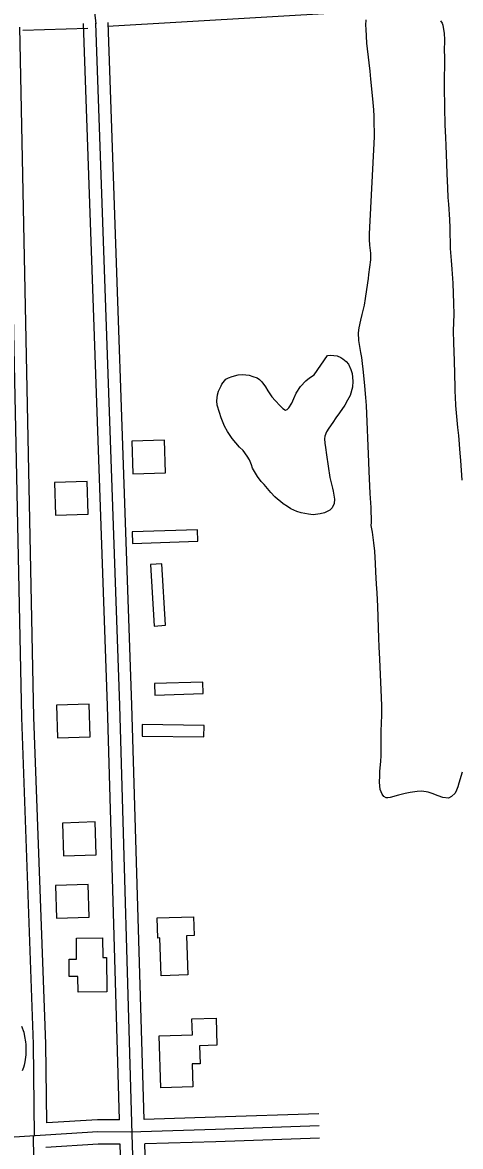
# Model space of a CAD drawing. Extents: x 3508733 to 3546731, y 546897 to 572481.
# Drawn here: x 3529120 to 3529654, y 567245 to 568617 of the extents above; entities that cross this region are included whole.
import ezdxf

# ---------------------------------------------------------------- set-up
doc = ezdxf.new("R2010")
doc.units = 0
for name, color, linetype in [('V-BLDG-OTLN', 7, 'Continuous'), ('V-ROAD-CNTR', 7, 'Continuous'), ('V-SITE-VEGE', 7, 'Continuous'), ('V-TOPO-SHOR', 7, 'Continuous')]:
    doc.layers.add(name, color=color, linetype=linetype)

msp = doc.modelspace()

# ---------------------------------------------------------------- linework, layer by layer
at = {"layer": 'V-BLDG-OTLN'}
for points in [[(3529254.4, 568066), (3529294.4, 568067.2), (3529293.1, 568107.2), (3529253.2, 568106)], [(3529160.2, 568015.5), (3529200.2, 568016.7), (3529198.9, 568056.7), (3529159, 568055.5)], [(3529334, 567983.8), (3529333.6, 567997.8), (3529253.6, 567995.2), (3529254.1, 567981.2)], [(3529280.6, 567880.2), (3529294.5, 567881.1), (3529290, 567956.1), (3529276, 567955.3)], [(3529340.4, 567797.7), (3529339.9, 567811.7), (3529280.8, 567809.9), (3529281.2, 567795.9)], [(3529162.5, 567743.7), (3529202.5, 567745), (3529201.2, 567785), (3529161.2, 567783.7)], [(3529341.2, 567744.9), (3529341.4, 567758.9), (3529266, 567759.9), (3529265.8, 567745.9)], [(3529169.9, 567599.7), (3529209.9, 567600.9), (3529208.7, 567640.9), (3529168.7, 567639.6)], [(3529161.4, 567523.5), (3529201.4, 567524.8), (3529200.1, 567564.7), (3529160.2, 567563.5)], [(3529320, 567502), (3529321.5, 567454.2), (3529289.1, 567453.1), (3529287.6, 567499.3), (3529285.1, 567499.2), (3529284.3, 567523.8), (3529328.4, 567525.2), (3529329.2, 567502.3)], [(3529185.9, 567473.5), (3529185.7, 567499), (3529217.6, 567499.3), (3529217.8, 567475.2), (3529222.3, 567475.2), (3529222.7, 567433.6), (3529187.8, 567433.2), (3529187.6, 567452.2), (3529177, 567452.1), (3529176.7, 567473.4)], [(3529327.8, 567317.4), (3529288.6, 567316.3), (3529286.8, 567379.7), (3529327.2, 567380.9), (3529326.6, 567400.5), (3529356.3, 567401.4), (3529357.2, 567368.2), (3529335.9, 567367.6), (3529336.5, 567345.7), (3529327, 567345.4)]]:
    msp.add_lwpolyline(points, close=True, dxfattribs=at)
at = {"layer": 'V-ROAD-CNTR'}
for points in [[(3529209.8, 568615.8), (3529200.7, 568694.9), (3529199.6, 568750.3), (3529200.2, 568902.8), (3529191.6, 569111.3), (3529187, 569384.1), (3529183.8, 569544.1), (3529175.9, 569765.8), (3529166.8, 570005.9), (3529155.2, 570278), (3529148.5, 570487.2), (3529143.4, 570590.6)], [(3529134.7, 567257.4), (3529133.2, 567369.5), (3529118.9, 567768.7), (3529101.6, 568611.5)], [(3529149.5, 567273.4), (3529148.2, 567369.8), (3529133.9, 567769.1), (3529116.6, 568611.8)], [(3529238.2, 567277.2), (3529223.5, 567782.6), (3529194.3, 568616.3)], [(3529299.6, 565512.2), (3529305.7, 565556.4), (3529298.3, 565945.7), (3529279.6, 566416.2), (3529253.8, 567259.5), (3529238.5, 567783.1), (3529209.3, 568616.8)], [(3529268.2, 567277.7), (3529253.5, 567783.6), (3529224.3, 568617.4)], [(3529481.4, 567284.6), (3529354.9, 567280.4), (3529268.2, 567277.7)], [(3529481.9, 567269.6), (3529355.4, 567265.4), (3529251.3, 567262.1), (3529211.7, 567262.3), (3528943.3, 567245.2), (3528407.2, 567215.6)], [(3529238.2, 567277.2), (3529211.3, 567277.3), (3529149.5, 567273.4)], [(3529169.1, 565544.4), (3529168.6, 565622.5), (3529168.6, 565776.2), (3529157, 566097.4), (3529147.9, 566364.8), (3529136.7, 566610.6), (3529126.8, 566878.2), (3529123.4, 567057.6), (3529122.8, 567128.4), (3529134.4, 567177.2), (3529133.3, 567257.3)], [(3529482.4, 567254.7), (3529355.9, 567250.4), (3529269.1, 567247.7)], [(3529239.1, 567247.2), (3529212.2, 567247.3), (3529148.5, 567243.3)], [(3529284.7, 565514.3), (3529290.7, 565557.3), (3529283.3, 565945.2), (3529264.6, 566415.7), (3529239.1, 567247.2)], [(3529314.4, 565510.1), (3529320.8, 565555.6), (3529313.3, 565946.1), (3529294.6, 566416.8), (3529269.1, 567247.7)]]:
    msp.add_lwpolyline(points, dxfattribs=at)
at = {"layer": 'V-SITE-VEGE'}
for points in [[(3529543.4, 568359.3), (3529549.2, 568477.6), (3529549.3, 568485.3), (3529549, 568491.9), (3529548.9, 568502.9), (3529548.6, 568510.7), (3529547.5, 568524.2), (3529545, 568548.1), (3529544.1, 568558.1), (3529542.8, 568568.1), (3529540, 568592), (3529539.2, 568609.3), (3529538.7, 568614.2), (3529539.3, 568620.6)], [(3529630.1, 568619.4), (3529632, 568616.8), (3529632.8, 568614), (3529633.7, 568608.8), (3529634.3, 568604.2), (3529634.7, 568596.4), (3529634.5, 568582.4), (3529634.6, 568576.2), (3529634.2, 568539), (3529634.6, 568513.7), (3529635.3, 568492.5), (3529636, 568476.9), (3529636.6, 568467), (3529637.4, 568445), (3529637.6, 568432.4), (3529638, 568423.9), (3529638.5, 568415.5), (3529639, 568403.6), (3529639.7, 568395.5), (3529641, 568376.8), (3529641.4, 568366.7), (3529641.7, 568341.4), (3529643, 568326.8), (3529643.8, 568316), (3529644.8, 568299), (3529645.9, 568274), (3529646, 568261.2), (3529645.4, 568240.9), (3529645.8, 568226.2), (3529646.7, 568204.3), (3529647.2, 568171.9), (3529647.2, 568166.7), (3529647.9, 568160.2), (3529648.4, 568149.8), (3529650.6, 568122.9), (3529651.7, 568113)], [(3529656.5, 567701.8), (3529652.3, 567688.5), (3529650.9, 567683.8), (3529649.6, 567679.7), (3529647.6, 567676), (3529643.5, 567672), (3529639.5, 567670.2), (3529632.6, 567670.9), (3529627.1, 567672.7), (3529619.6, 567675.9), (3529614.7, 567677.4), (3529607, 567678.5), (3529601.5, 567678.2), (3529592.8, 567676.8), (3529586.7, 567675.5), (3529578.5, 567673.6), (3529568.5, 567670.9), (3529565.7, 567670.3), (3529563.6, 567670.5), (3529560.7, 567672.1), (3529558.6, 567674.9), (3529556.4, 567680.4), (3529555.8, 567684.9), (3529555.6, 567689.7), (3529555.7, 567697.3), (3529556, 567702.9), (3529557, 567714.9), (3529557.4, 567722), (3529557.7, 567752), (3529558.2, 567771.2), (3529558.2, 567783.1), (3529557.5, 567802.2), (3529555.9, 567839.7), (3529554.9, 567854.7), (3529554.5, 567865.5), (3529553.6, 567904.2), (3529552.7, 567920.7), (3529552, 567931.3), (3529551.2, 567946.6), (3529550.8, 567956.6), (3529549.7, 567971.8), (3529548.6, 567981.7), (3529546.8, 567994.9), (3529545.5, 568003), (3529545.6, 568006.6), (3529545.2, 568024.9), (3529544.2, 568042), (3529542.9, 568069.4), (3529542.3, 568080.4), (3529539.6, 568149.6), (3529539, 568159.5), (3529537.7, 568173.6), (3529537.1, 568178), (3529535.6, 568194), (3529534.7, 568201.1), (3529533.9, 568208.3), (3529532.9, 568214.4), (3529530.2, 568229.1), (3529529.9, 568238.5), (3529530.6, 568244.4), (3529532.7, 568253.7), (3529534.5, 568260.6), (3529537, 568272.2), (3529538.5, 568280.1), (3529540.2, 568291.4), (3529542, 568304.8), (3529542.6, 568309.6), (3529545, 568327.5), (3529545.1, 568335.6), (3529543.8, 568345.4), (3529543.2, 568352.4), (3529543.4, 568359.3)], [(3529651.7, 568113), (3529653.4, 568091.3), (3529654.3, 568082.4), (3529656.1, 568058.5)], [(3529118.8, 567391.5), (3529121.4, 567384.2), (3529122.4, 567378.8), (3529123.5, 567372.2), (3529123.8, 567369.2), (3529123.8, 567356.4), (3529123.2, 567350.7), (3529122.9, 567347.9), (3529122, 567343.8), (3529121.2, 567341.2), (3529119.4, 567336.8)]]:
    msp.add_lwpolyline(points, dxfattribs=at)
msp.add_lwpolyline([(3529475.9, 568187.1), (3529492, 568210.7), (3529496.1, 568211), (3529499.9, 568210.7), (3529503.7, 568210.2), (3529508.3, 568208.2), (3529510.7, 568206.8), (3529515, 568203.5), (3529517.5, 568200.1), (3529520.6, 568193.6), (3529522, 568188.6), (3529522.8, 568179.2), (3529522.5, 568171.8), (3529519.5, 568161.8), (3529516.5, 568156.1), (3529513, 568150), (3529506.7, 568140.5), (3529502.3, 568134.4), (3529498.7, 568128.8), (3529493.6, 568121.8), (3529490.8, 568117.3), (3529488.6, 568112.1), (3529488.3, 568109), (3529488.9, 568103.4), (3529489.7, 568098.4), (3529490.8, 568089.4), (3529494.8, 568061.7), (3529498.2, 568048.6), (3529499, 568045.1), (3529500.6, 568035.2), (3529500.3, 568030), (3529497.7, 568024.8), (3529494.7, 568021.8), (3529488.3, 568018.6), (3529483.2, 568017.1), (3529474.6, 568016.2), (3529468.7, 568016.8), (3529459.8, 568018.5), (3529454.5, 568020.2), (3529447.4, 568023.5), (3529443.4, 568026.1), (3529438, 568029.7), (3529434.6, 568032.3), (3529431.2, 568035.1), (3529427.8, 568038.1), (3529422.9, 568043.3), (3529414.8, 568053), (3529411.3, 568056.9), (3529406.7, 568062.9), (3529404.1, 568066.8), (3529400.7, 568073), (3529399.3, 568077.2), (3529396.7, 568083.3), (3529394.1, 568087.8), (3529389, 568094.5), (3529384.7, 568098.7), (3529375.9, 568109.1), (3529370.1, 568117.8), (3529366.3, 568124.5), (3529362.2, 568134.4), (3529360.1, 568141), (3529357.5, 568149.9), (3529357.1, 568155.3), (3529357.9, 568162.6), (3529359.1, 568167), (3529362.2, 568173.8), (3529363.3, 568175.7), (3529368.1, 568181.9), (3529371.3, 568183.6), (3529375.7, 568185.1), (3529383.2, 568187.1), (3529388.2, 568187.5), (3529396.3, 568186.6), (3529401, 568185.2), (3529406.2, 568183.2), (3529409, 568181.3), (3529412, 568178.4), (3529416.4, 568172.4), (3529419.4, 568167.4), (3529424.2, 568160.3), (3529428.1, 568155.8), (3529434.3, 568149.1), (3529437.5, 568145.8), (3529440.7, 568144.1), (3529442.8, 568144.7), (3529445, 568146.6), (3529448.6, 568152.3), (3529450.9, 568158.1), (3529453.8, 568164.6), (3529459.2, 568172.8), (3529465.6, 568179.9), (3529469.9, 568183.3)], close=True, dxfattribs=at)
at = {"layer": 'V-TOPO-SHOR'}
for p, q in [((3529508.4, 568629.3), (3529223.6, 568612.7)), ((3529120.3, 568608.1), (3529199.7, 568610.3))]:
    msp.add_line(p, q, dxfattribs=at)

doc.saveas('drawing.dxf')
